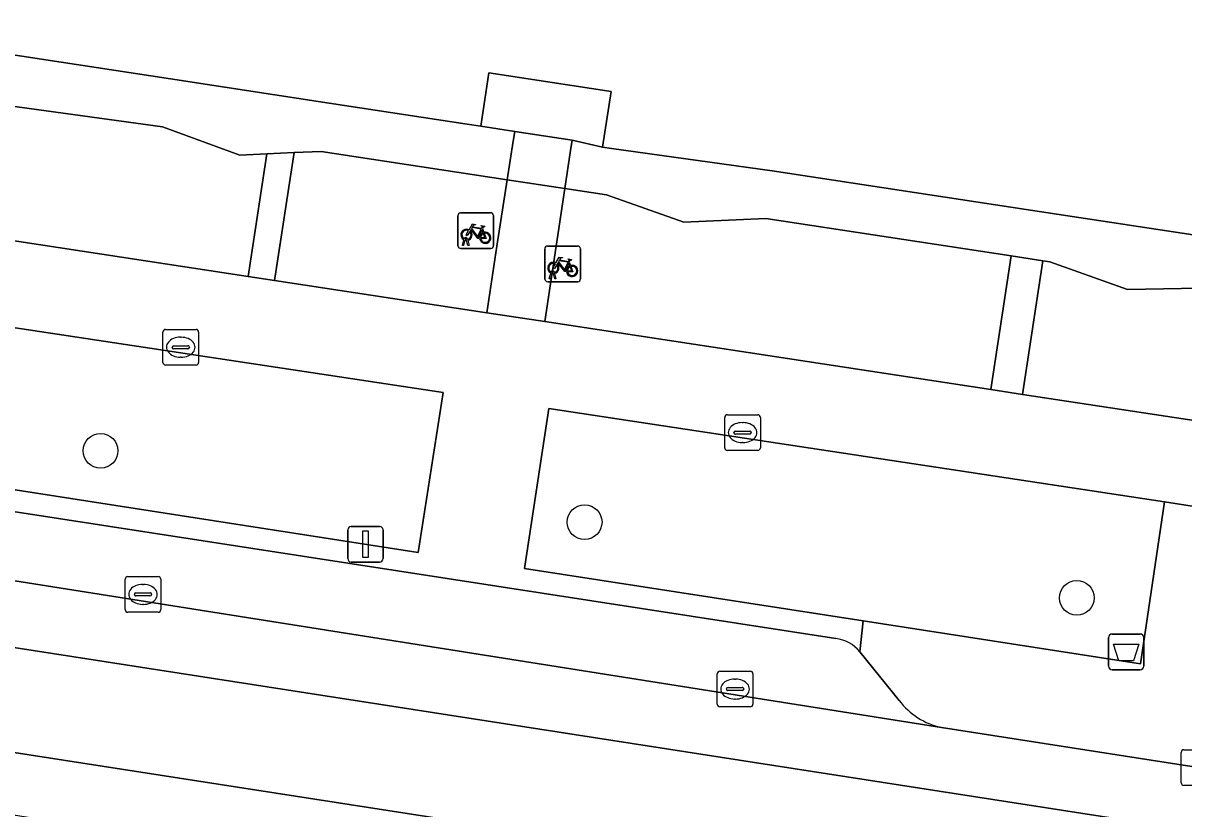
# Model space of a CAD drawing. Extents: x 163008 to 163854, y 382777 to 383982.
# Drawn here: x 163408.43 to 163440.99, y 383234.22 to 383256.26 of the extents above; entities that cross this region are included whole.
import ezdxf

# ---------------------------------------------------------------- set-up
doc = ezdxf.new("R2010")
doc.units = 0
for name, color, linetype in [('IMGEO_Afvalbak', 7, 'Continuous'), ('IMGEO_Boom', 7, 'Continuous'), ('IMGEO_Erf', 7, 'Continuous'), ('IMGEO_Fietsenrek', 7, 'Continuous'), ('IMGEO_Groenvoorziening', 7, 'Continuous'), ('IMGEO_Kolk', 7, 'Continuous'), ('IMGEO_Lichtmast', 7, 'Continuous'), ('IMGEO_Pand', 7, 'Continuous'), ('IMGEO_Pand_overbouw', 7, 'Continuous'), ('IMGEO_Parkeervlak_open', 7, 'Continuous'), ('IMGEO_Rijbaan_lokaal_gesloten', 7, 'Continuous'), ('IMGEO_Rijbaan_lokaal_open', 7, 'Continuous'), ('IMGEO_Voetpad_open', 7, 'Continuous')]:
    doc.layers.add(name, color=color, linetype=linetype)

msp = doc.modelspace()

# ---------------------------------------------------------------- linework, layer by layer
at = {"layer": 'IMGEO_Afvalbak'}
for p, q in [((163438.88, 383238.22), (163438.88, 383239.02)), ((163438.88, 383239.02), (163438.88, 383238.22)), ((163438.98, 383239.12), (163439.77, 383239.12)), ((163439.77, 383239.12), (163438.98, 383239.12)), ((163439.87, 383239.02), (163439.87, 383238.22)), ((163439.87, 383238.22), (163439.87, 383239.02)), ((163439.77, 383238.12), (163438.98, 383238.12)), ((163438.98, 383238.12), (163439.77, 383238.12))]:
    msp.add_line(p, q, dxfattribs=at)
msp.add_lwpolyline([(163439.023, 383238.834), (163439.727, 383238.834), (163439.578, 383238.364), (163439.172, 383238.364), (163439.023, 383238.834)], dxfattribs=at)
for centre, start, end in [((163438.98, 383239.02), 90, 180), ((163438.98, 383239.02), 90, 180), ((163439.77, 383239.02), 0, 90), ((163439.77, 383239.02), 360, 90), ((163438.98, 383238.22), 180, 270), ((163438.98, 383238.22), 180, 270), ((163439.77, 383238.22), 270, 0), ((163439.77, 383238.22), 270, 0)]:
    msp.add_arc(centre, 0.1, start, end, dxfattribs=at)
at = {"layer": 'IMGEO_Boom'}
for centre in [(163410.601, 383244.26), (163424.181, 383242.259), (163437.99, 383240.135)]:
    msp.add_circle(centre, 0.489, dxfattribs=at)
at = {"layer": 'IMGEO_Erf'}
msp.add_lwpolyline([(163399.549, 383255.11), (163412.341, 383253.346), (163414.505, 383252.556), (163415.269, 383252.591), (163416.03, 383252.626), (163416.793, 383252.661), (163422.012, 383251.866), (163422.179, 383252.95), (163422.221, 383253.22), (163421.268, 383253.365), (163420.888, 383253.423), (163417.018, 383254.014), (163412.563, 383254.694), (163406.854, 383255.565)], dxfattribs=at)
for points in [[(163424.688, 383252.778), (163424.926, 383254.335), (163421.496, 383254.859), (163421.268, 383253.365), (163422.221, 383253.22), (163423.834, 383252.974)], [(163423.79, 383252.685), (163423.834, 383252.974), (163422.221, 383253.22), (163422.179, 383252.95), (163422.012, 383251.866), (163423.628, 383251.619)], [(163429.442, 383252.118), (163424.938, 383252.743), (163424.688, 383252.778), (163423.834, 383252.974), (163423.79, 383252.685), (163423.628, 383251.619), (163424.799, 383251.441), (163426.967, 383250.678), (163429.264, 383250.776), (163436.148, 383249.725), (163437.037, 383249.589), (163437.237, 383249.559), (163439.409, 383248.785), (163441.942, 383248.836), (163442.134, 383250.181), (163441.874, 383250.221), (163437.426, 383250.9)]]:
    msp.add_lwpolyline(points, close=True, dxfattribs=at)
at = {"layer": 'IMGEO_Fietsenrek'}
for p, q in [((163420.627, 383250.011), (163420.627, 383250.852)), ((163420.627, 383250.852), (163420.627, 383250.011)), ((163420.702, 383250.936), (163421.543, 383250.936)), ((163421.543, 383250.936), (163420.702, 383250.936)), ((163421.627, 383250.861), (163421.627, 383250.02)), ((163421.627, 383250.02), (163421.627, 383250.861)), ((163421.314, 383250.485), (163421.35, 383250.39)), ((163420.754, 383250.02), (163420.793, 383250.18)), ((163420.788, 383250.02), (163420.754, 383250.02)), ((163420.823, 383250.168), (163420.788, 383250.02)), ((163420.865, 383250.192), (163420.864, 383250.196)), ((163420.906, 383250.02), (163420.872, 383250.162)), ((163420.896, 383250.203), (163420.897, 383250.196)), ((163420.904, 383250.166), (163420.939, 383250.02)), ((163420.939, 383250.02), (163420.906, 383250.02)), ((163421.552, 383249.936), (163420.711, 383249.936)), ((163420.711, 383249.936), (163421.552, 383249.936)), ((163423.064, 383249.079), (163423.064, 383249.92)), ((163423.064, 383249.92), (163423.064, 383249.079)), ((163423.139, 383250.004), (163423.98, 383250.004)), ((163423.98, 383250.004), (163423.139, 383250.004)), ((163424.064, 383249.929), (163424.064, 383249.088)), ((163424.064, 383249.088), (163424.064, 383249.929)), ((163423.751, 383249.553), (163423.787, 383249.458)), ((163423.191, 383249.088), (163423.23, 383249.248)), ((163423.225, 383249.088), (163423.191, 383249.088)), ((163423.26, 383249.236), (163423.225, 383249.088)), ((163423.302, 383249.26), (163423.301, 383249.264)), ((163423.343, 383249.088), (163423.309, 383249.23)), ((163423.333, 383249.271), (163423.334, 383249.264)), ((163423.341, 383249.234), (163423.376, 383249.088)), ((163423.376, 383249.088), (163423.343, 383249.088)), ((163423.989, 383249.004), (163423.148, 383249.004)), ((163423.148, 383249.004), (163423.989, 383249.004))]:
    msp.add_line(p, q, dxfattribs=at)
for points in [[(163420.961, 383250.41), (163420.909, 383250.32), (163420.869, 383250.295), (163420.87, 383250.342), (163420.925, 383250.436)], [(163420.94, 383250.462), (163421.035, 383250.626), (163421.121, 383250.612), (163421.123, 383250.603), (163421.067, 383250.592), (163421.04, 383250.547), (163421.296, 383250.506)], [(163421.236, 383250.218), (163421.186, 383250.218), (163420.995, 383250.469), (163420.976, 383250.437)], [(163421.283, 383250.481), (163421.026, 383250.522), (163421.009, 383250.493), (163421.176, 383250.273), (163421.283, 383250.481)], [(163421.331, 383250.383), (163421.301, 383250.46), (163421.192, 383250.242), (163421.235, 383250.242)], [(163421.265, 383250.242), (163421.385, 383250.241), (163421.341, 383250.355)], [(163421.361, 383250.362), (163421.416, 383250.217), (163421.266, 383250.217)], [(163421.296, 383250.506), (163421.321, 383250.555), (163421.315, 383250.559), (163421.292, 383250.563), (163421.28, 383250.57), (163421.279, 383250.573), (163421.281, 383250.578), (163421.376, 383250.563), (163421.378, 383250.553), (163421.368, 383250.54), (163421.356, 383250.534), (163421.342, 383250.54), (163421.314, 383250.485)], [(163423.377, 383249.53), (163423.472, 383249.694), (163423.558, 383249.68), (163423.56, 383249.671), (163423.504, 383249.66), (163423.477, 383249.615), (163423.733, 383249.574)], [(163423.398, 383249.478), (163423.346, 383249.388), (163423.306, 383249.363), (163423.307, 383249.41), (163423.362, 383249.504)], [(163423.673, 383249.286), (163423.623, 383249.286), (163423.432, 383249.537), (163423.413, 383249.505)], [(163423.72, 383249.549), (163423.463, 383249.59), (163423.446, 383249.561), (163423.613, 383249.341), (163423.72, 383249.549)], [(163423.768, 383249.451), (163423.738, 383249.528), (163423.629, 383249.31), (163423.672, 383249.31)], [(163423.702, 383249.31), (163423.822, 383249.309), (163423.778, 383249.423)], [(163423.798, 383249.43), (163423.853, 383249.285), (163423.703, 383249.285)], [(163423.733, 383249.574), (163423.758, 383249.623), (163423.752, 383249.627), (163423.729, 383249.631), (163423.717, 383249.638), (163423.716, 383249.641), (163423.718, 383249.646), (163423.813, 383249.631), (163423.815, 383249.621), (163423.805, 383249.608), (163423.793, 383249.602), (163423.779, 383249.608), (163423.751, 383249.553)]]:
    msp.add_lwpolyline(points, dxfattribs=at)
for centre, radius, start, end in [((163420.705, 383250.858), 0.0779, 92.4484, 184.2845), ((163420.705, 383250.858), 0.0779, 92.4484, 184.2845), ((163421.549, 383250.858), 0.0779, 2.4484, 94.2845), ((163421.549, 383250.858), 0.0779, 2.4484, 94.2845), ((163420.867, 383250.321), 0.159, 62.6766, 242.1369), ((163420.867, 383250.321), 0.129, 63.3192, 238.903), ((163420.867, 383250.321), 0.129, 283.6043, 43.4302), ((163420.867, 383250.321), 0.159, 283.5766, 46.6042), ((163421.394, 383250.237), 0.159, 113.3408, 178.3217), ((163421.394, 383250.237), 0.159, 187.0065, 105.7708), ((163421.394, 383250.237), 0.129, 113.923, 177.9556), ((163421.394, 383250.237), 0.129, 188.6715, 104.5883), ((163420.847, 383250.192), 0.0499, 12.8025, 158.6934), ((163420.867, 383250.321), 0.159, 253.9967, 271.7867), ((163420.847, 383250.192), 0.0174, 12.8025, 163.4502), ((163420.867, 383250.321), 0.129, 253.415, 269.0204), ((163421.549, 383250.014), 0.0779, 272.4484, 4.2845), ((163421.549, 383250.014), 0.0779, 272.4484, 4.2845), ((163420.705, 383250.014), 0.0779, 182.4484, 274.2845), ((163420.705, 383250.014), 0.0779, 182.4484, 274.2845), ((163423.142, 383249.926), 0.0779, 92.4484, 184.2845), ((163423.142, 383249.926), 0.0779, 92.4484, 184.2845), ((163423.986, 383249.926), 0.0779, 2.4484, 94.2845), ((163423.986, 383249.926), 0.0779, 2.4484, 94.2845), ((163423.304, 383249.389), 0.159, 62.6766, 242.1369), ((163423.304, 383249.389), 0.129, 63.3192, 238.903), ((163423.304, 383249.389), 0.129, 283.6043, 43.4302), ((163423.304, 383249.389), 0.159, 283.5766, 46.6042), ((163423.831, 383249.305), 0.159, 113.3408, 178.3217), ((163423.831, 383249.305), 0.159, 187.0065, 105.7708), ((163423.831, 383249.305), 0.129, 113.923, 177.9556), ((163423.831, 383249.305), 0.129, 188.6715, 104.5883), ((163423.142, 383249.082), 0.0779, 182.4484, 274.2845), ((163423.142, 383249.082), 0.0779, 182.4484, 274.2845), ((163423.284, 383249.26), 0.0499, 12.8025, 158.6934), ((163423.304, 383249.389), 0.159, 253.9967, 271.7867), ((163423.284, 383249.26), 0.0174, 12.8025, 163.4502), ((163423.304, 383249.389), 0.129, 253.415, 269.0204), ((163423.986, 383249.082), 0.0779, 272.4484, 4.2845), ((163423.986, 383249.082), 0.0779, 272.4484, 4.2845)]:
    msp.add_arc(centre, radius, start, end, dxfattribs=at)
at = {"layer": 'IMGEO_Groenvoorziening'}
for points in [[(163415.269, 383252.591), (163414.505, 383252.556), (163412.341, 383253.346), (163399.549, 383255.11), (163399.233, 383254.211), (163398.861, 383251.572), (163414.745, 383249.151)], [(163422.012, 383251.866), (163416.793, 383252.661), (163416.03, 383252.626), (163415.483, 383249.038), (163421.435, 383248.131), (163421.723, 383250)], [(163436.148, 383249.725), (163429.264, 383250.776), (163426.967, 383250.678), (163424.799, 383251.441), (163423.628, 383251.619), (163423.383, 383250), (163423.062, 383247.883), (163435.576, 383245.976)], [(163441.942, 383248.836), (163439.409, 383248.785), (163437.237, 383249.559), (163437.037, 383249.589), (163436.466, 383245.84), (163441.409, 383245.087)], [(163419.508, 383241.41), (163420.218, 383245.898), (163405.969, 383248.051), (163405.303, 383243.614)], [(163440.454, 383242.831), (163423.174, 383245.45), (163422.495, 383240.957), (163431.996, 383239.486), (163439.778, 383238.281)]]:
    msp.add_lwpolyline(points, close=True, dxfattribs=at)
at = {"layer": 'IMGEO_Kolk'}
for p, q in [((163412.352, 383246.74), (163412.352, 383247.592)), ((163412.427, 383247.666), (163413.279, 383247.666)), ((163412.84, 383247.446), (163412.865, 383247.446)), ((163413.353, 383247.592), (163413.353, 383246.74)), ((163412.611, 383247.16), (163412.611, 383247.172)), ((163413.049, 383247.123), (163412.651, 383247.123)), ((163412.654, 383247.209), (163413.052, 383247.209)), ((163413.095, 383247.172), (163413.095, 383247.16)), ((163412.863, 383246.886), (163412.838, 383246.886)), ((163413.279, 383246.666), (163412.427, 383246.666)), ((163428.113, 383244.345), (163428.113, 383245.197)), ((163428.188, 383245.271), (163429.04, 383245.271)), ((163429.114, 383245.197), (163429.114, 383244.345)), ((163428.415, 383244.814), (163428.813, 383244.814)), ((163428.601, 383245.051), (163428.626, 383245.051)), ((163428.372, 383244.765), (163428.372, 383244.777)), ((163428.81, 383244.728), (163428.412, 383244.728)), ((163428.624, 383244.491), (163428.599, 383244.491)), ((163428.856, 383244.777), (163428.856, 383244.765)), ((163429.04, 383244.271), (163428.188, 383244.271)), ((163411.291, 383239.806), (163411.291, 383240.658)), ((163411.366, 383240.732), (163412.218, 383240.732)), ((163412.292, 383240.658), (163412.292, 383239.806)), ((163411.593, 383240.275), (163411.991, 383240.275)), ((163411.779, 383240.512), (163411.804, 383240.512)), ((163411.55, 383240.226), (163411.55, 383240.238)), ((163411.988, 383240.189), (163411.59, 383240.189)), ((163411.802, 383239.952), (163411.777, 383239.952)), ((163412.034, 383240.238), (163412.034, 383240.226)), ((163412.218, 383239.732), (163411.366, 383239.732)), ((163427.903, 383237.151), (163427.903, 383238.003)), ((163427.978, 383238.077), (163428.83, 383238.077)), ((163428.904, 383238.003), (163428.904, 383237.151)), ((163428.391, 383237.857), (163428.416, 383237.857)), ((163428.162, 383237.571), (163428.162, 383237.583)), ((163428.6, 383237.534), (163428.202, 383237.534)), ((163428.205, 383237.62), (163428.603, 383237.62)), ((163428.646, 383237.583), (163428.646, 383237.571)), ((163428.83, 383237.077), (163427.978, 383237.077)), ((163428.414, 383237.297), (163428.389, 383237.297)), ((163440.917, 383234.947), (163440.917, 383235.799)), ((163440.992, 383235.873), (163441.844, 383235.873)), ((163441.844, 383234.873), (163440.992, 383234.873))]:
    msp.add_line(p, q, dxfattribs=at)
for points in [[(163412.352, 383246.74), (163412.352, 383247.592)], [(163412.427, 383247.666), (163413.279, 383247.666)], [(163413.353, 383247.592), (163413.353, 383246.74)], [(163413.279, 383246.666), (163412.427, 383246.666)], [(163428.113, 383244.345), (163428.113, 383245.197)], [(163428.188, 383245.271), (163429.04, 383245.271)], [(163429.114, 383245.197), (163429.114, 383244.345)], [(163429.04, 383244.271), (163428.188, 383244.271)], [(163411.291, 383239.806), (163411.291, 383240.658)], [(163411.366, 383240.732), (163412.218, 383240.732)], [(163412.292, 383240.658), (163412.292, 383239.806)], [(163412.218, 383239.732), (163411.366, 383239.732)], [(163427.903, 383237.151), (163427.903, 383238.003)], [(163427.978, 383238.077), (163428.83, 383238.077)], [(163428.904, 383238.003), (163428.904, 383237.151)], [(163428.83, 383237.077), (163427.978, 383237.077)], [(163440.917, 383234.947), (163440.917, 383235.799)], [(163440.992, 383235.873), (163441.844, 383235.873)], [(163441.844, 383234.873), (163440.992, 383234.873)]]:
    msp.add_lwpolyline(points, dxfattribs=at)
for centre, radius, start, end in [((163412.429, 383247.59), 0.0765, 91.552, 178.448), ((163412.429, 383247.59), 0.0765, 91.552, 178.448), ((163413.277, 383247.59), 0.0765, 1.552, 88.448), ((163413.277, 383247.59), 0.0765, 1.552, 88.448), ((163412.651, 383247.169), 0.0403, 85.8775, 175.7526), ((163412.648, 383247.159), 0.0366, 178.938, 274.7102), ((163413.052, 383247.166), 0.043, 264.8664, 352.4533), ((163413.056, 383247.171), 0.0386, 1.7309, 96.639), ((163412.429, 383246.742), 0.0765, 181.552, 268.448), ((163412.429, 383246.742), 0.0765, 181.552, 268.448), ((163413.277, 383246.742), 0.0765, 271.552, 358.448), ((163413.277, 383246.742), 0.0765, 271.552, 358.448), ((163428.19, 383245.195), 0.0765, 91.552, 178.448), ((163428.19, 383245.195), 0.0765, 91.552, 178.448), ((163429.038, 383245.195), 0.0765, 1.552, 88.448), ((163429.038, 383245.195), 0.0765, 1.552, 88.448), ((163428.412, 383244.774), 0.0403, 85.8775, 175.7526), ((163428.817, 383244.776), 0.0386, 1.7309, 96.639), ((163428.409, 383244.764), 0.0366, 178.938, 274.7102), ((163428.813, 383244.771), 0.043, 264.8664, 352.4533), ((163428.19, 383244.347), 0.0765, 181.552, 268.448), ((163428.19, 383244.347), 0.0765, 181.552, 268.448), ((163429.038, 383244.347), 0.0765, 271.552, 358.448), ((163429.038, 383244.347), 0.0765, 271.552, 358.448), ((163411.368, 383240.656), 0.0765, 91.552, 178.448), ((163411.368, 383240.656), 0.0765, 91.552, 178.448), ((163412.216, 383240.656), 0.0765, 1.552, 88.448), ((163412.216, 383240.656), 0.0765, 1.552, 88.448), ((163411.59, 383240.235), 0.0403, 85.8775, 175.7526), ((163411.995, 383240.237), 0.0386, 1.7309, 96.639), ((163411.587, 383240.225), 0.0366, 178.938, 274.7102), ((163411.991, 383240.232), 0.043, 264.8664, 352.4533), ((163411.368, 383239.808), 0.0765, 181.552, 268.448), ((163411.368, 383239.808), 0.0765, 181.552, 268.448), ((163412.216, 383239.808), 0.0765, 271.552, 358.448), ((163412.216, 383239.808), 0.0765, 271.552, 358.448), ((163427.98, 383238.001), 0.0765, 91.552, 178.448), ((163427.98, 383238.001), 0.0765, 91.552, 178.448), ((163428.828, 383238.001), 0.0765, 1.552, 88.448), ((163428.828, 383238.001), 0.0765, 1.552, 88.448), ((163428.202, 383237.58), 0.0403, 85.8775, 175.7526), ((163428.199, 383237.57), 0.0366, 178.938, 274.7102), ((163428.603, 383237.577), 0.043, 264.8664, 352.4533), ((163428.607, 383237.582), 0.0386, 1.7309, 96.639), ((163427.98, 383237.153), 0.0765, 181.552, 268.448), ((163427.98, 383237.153), 0.0765, 181.552, 268.448), ((163428.828, 383237.153), 0.0765, 271.552, 358.448), ((163428.828, 383237.153), 0.0765, 271.552, 358.448), ((163440.994, 383235.797), 0.0765, 91.552, 178.448), ((163440.994, 383235.797), 0.0765, 91.552, 178.448), ((163440.994, 383234.949), 0.0765, 181.552, 268.448), ((163440.994, 383234.949), 0.0765, 181.552, 268.448)]:
    msp.add_arc(centre, radius, start, end, dxfattribs=at)
for centre, major_axis, ratio, start_param, end_param in [((163412.839, 383247.166), (-0.387, 0.002), 0.722429, 4.712389, 7.853982), ((163412.864, 383247.166), (-0.39, 0.002), 0.717154, 1.570796, 4.712389), ((163428.6, 383244.771), (-0.387, 0.002), 0.722429, 4.712389, 7.853982), ((163428.625, 383244.771), (-0.39, 0.002), 0.717154, 1.570796, 4.712389), ((163411.778, 383240.232), (-0.387, 0.002), 0.722429, 4.712389, 7.853982), ((163411.803, 383240.232), (-0.39, 0.002), 0.717154, 1.570796, 4.712389), ((163428.39, 383237.577), (-0.387, 0.002), 0.722429, 4.712389, 7.853982), ((163428.415, 383237.577), (-0.39, 0.002), 0.717154, 1.570796, 4.712389)]:
    msp.add_ellipse(centre, major_axis=major_axis, ratio=ratio, start_param=start_param, end_param=end_param, dxfattribs=at)
at = {"layer": 'IMGEO_Lichtmast'}
for p, q in [((163417.536, 383241.239), (163417.536, 383242.039)), ((163417.536, 383242.039), (163417.536, 383241.239)), ((163417.636, 383242.139), (163418.426, 383242.139)), ((163418.426, 383242.139), (163417.636, 383242.139)), ((163418.526, 383242.039), (163418.526, 383241.239)), ((163418.526, 383241.239), (163418.526, 383242.039)), ((163418.426, 383241.139), (163417.636, 383241.139)), ((163417.636, 383241.139), (163418.426, 383241.139))]:
    msp.add_line(p, q, dxfattribs=at)
msp.add_lwpolyline([(163417.956, 383242.014), (163418.106, 383242.014), (163418.106, 383241.264), (163417.956, 383241.264), (163417.956, 383242.014)], dxfattribs=at)
for centre, start, end in [((163417.636, 383242.039), 90, 180), ((163417.636, 383242.039), 90, 180), ((163418.426, 383242.039), 0, 90), ((163418.426, 383242.039), 360, 90), ((163417.636, 383241.239), 180, 270), ((163417.636, 383241.239), 180, 270), ((163418.426, 383241.239), 270, 0), ((163418.426, 383241.239), 270, 0)]:
    msp.add_arc(centre, 0.1, start, end, dxfattribs=at)
at = {"layer": 'IMGEO_Pand'}
msp.add_lwpolyline([(163406.854, 383255.565), (163412.563, 383254.694), (163417.018, 383254.014), (163420.888, 383253.423), (163421.268, 383253.365), (163421.496, 383254.859), (163424.926, 383254.335), (163424.688, 383252.778), (163424.938, 383252.743), (163429.442, 383252.118), (163437.426, 383250.9), (163441.874, 383250.221), (163442.134, 383250.181), (163442.887, 383255.131), (163443.858, 383261.509), (163431.33, 383263.404), (163432.317, 383269.93), (163427.304, 383270.688), (163426.315, 383264.143), (163414.628, 383265.91), (163417.998, 383288.197)], dxfattribs=at)
at = {"layer": 'IMGEO_Pand_overbouw'}
msp.add_lwpolyline([(163424.688, 383252.778), (163424.926, 383254.335), (163421.496, 383254.859), (163421.268, 383253.365), (163422.221, 383253.22), (163423.834, 383252.974)], close=True, dxfattribs=at)
at = {"layer": 'IMGEO_Parkeervlak_open'}
for points in [[(163431.229, 383238.992), (163408.03, 383242.577)], [(163404.818, 383241.15), (163434.194, 383236.498)], [(163433.007, 383237.257), (163431.901, 383238.621)]]:
    msp.add_lwpolyline(points, dxfattribs=at)
for centre, radius, start, end in [((163431.116, 383237.993), 1.006, 38.6676, 83.5277), ((163434.634, 383238.494), 2.044, 217.2415, 257.5666)]:
    msp.add_arc(centre, radius, start, end, dxfattribs=at)
at = {"layer": 'IMGEO_Rijbaan_lokaal_gesloten'}
for points in [[(163404.818, 383241.15), (163398.828, 383242.07), (163377.767, 383245.278), (163374.528, 383245.785), (163374.249, 383244.006), (163488.822, 383226.223), (163489.115, 383227.97), (163489.001, 383227.973), (163452.558, 383233.639), (163434.194, 383236.498)], [(163373.816, 383241.125), (163373.529, 383239.357), (163375.664, 383239.053), (163378.507, 383238.62), (163398.482, 383235.577), (163411.053, 383233.59), (163419.272, 383232.3), (163531.103, 383214.862), (163531.679, 383214.839), (163531.952, 383216.59)]]:
    msp.add_lwpolyline(points, close=True, dxfattribs=at)
at = {"layer": 'IMGEO_Rijbaan_lokaal_open'}
msp.add_lwpolyline([(163489.115, 383227.97), (163488.822, 383226.223), (163374.249, 383244.006), (163373.816, 383241.125), (163531.952, 383216.59), (163532.4, 383219.478), (163504.18, 383223.852), (163504.443, 383225.568)], dxfattribs=at)
at = {"layer": 'IMGEO_Voetpad_open'}
for points in [[(163416.03, 383252.626), (163415.269, 383252.591), (163414.745, 383249.151), (163415.483, 383249.038)], [(163423.062, 383247.883), (163423.383, 383250), (163423.628, 383251.619), (163422.012, 383251.866), (163421.723, 383250), (163421.435, 383248.131)], [(163437.037, 383249.589), (163436.148, 383249.725), (163435.576, 383245.976), (163436.466, 383245.84)], [(163405.969, 383248.051), (163420.218, 383245.898), (163419.508, 383241.41), (163405.303, 383243.614)]]:
    msp.add_lwpolyline(points, close=True, dxfattribs=at)
for points in [[(163491.24, 383237.637), (163468.948, 383240.968), (163467.295, 383241.214), (163448.963, 383243.953), (163446.71, 383244.29), (163443.589, 383244.755), (163441.409, 383245.087), (163436.466, 383245.84), (163435.576, 383245.976), (163423.062, 383247.883), (163421.435, 383248.131), (163415.483, 383249.038), (163414.745, 383249.151), (163398.861, 383251.572)], [(163431.901, 383238.621), (163431.996, 383239.486), (163422.495, 383240.957), (163423.174, 383245.45), (163440.454, 383242.831), (163449.189, 383241.46), (163466.014, 383238.954), (163465.29, 383234.309), (163455.395, 383235.831), (163455.279, 383235.006)], [(163408.03, 383242.577), (163431.229, 383238.992)], [(163449.189, 383241.46), (163440.454, 383242.831), (163439.778, 383238.281), (163431.996, 383239.486), (163431.901, 383238.621), (163433.007, 383237.257)], [(163434.194, 383236.498), (163452.558, 383233.639)]]:
    msp.add_lwpolyline(points, dxfattribs=at)
for centre, radius, start, end in [((163431.116, 383237.993), 1.006, 38.6676, 83.5277), ((163434.634, 383238.494), 2.044, 217.2415, 257.5666)]:
    msp.add_arc(centre, radius, start, end, dxfattribs=at)

doc.saveas('drawing.dxf')
